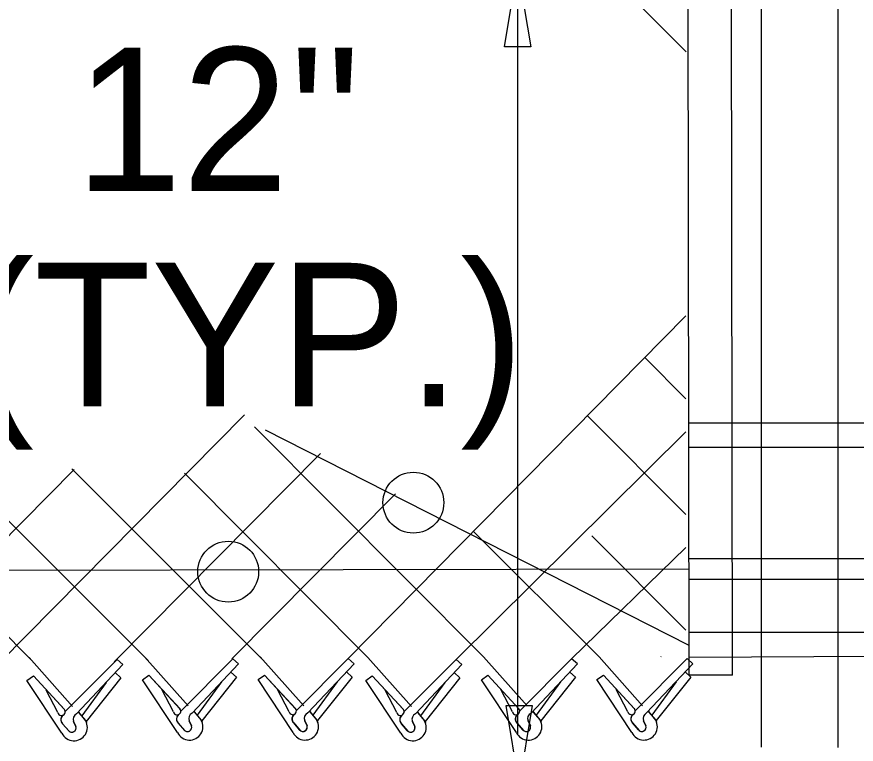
# Model space of a CAD drawing. Extents: x 0 to 2.85, y -0.1 to 1.83.
# Drawn here: x 1.4399 to 1.4984, y 1.2843 to 1.335 of the extents above; entities that cross this region are included whole.
import ezdxf

# ---------------------------------------------------------------- set-up
doc = ezdxf.new("R2010")
doc.units = 0
for name, color, linetype in [('CT_Dimensions', 7, 'Continuous'), ('sb_Chainlink Fence', 7, 'Continuous'), ('sb_Existing Structural Steel', 7, 'Continuous')]:
    doc.layers.add(name, color=color, linetype=linetype)

msp = doc.modelspace()

# ---------------------------------------------------------------- linework, layer by layer
at = {"layer": 'CT_Dimensions'}
msp.add_line((1.4747966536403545, 1.284965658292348), (1.4747966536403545, 1.3382982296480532), dxfattribs=at)
for points in [[(1.4738753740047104, 1.3328919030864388), (1.4747914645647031, 1.3383884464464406), (1.475707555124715, 1.3328919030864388)], [(1.475816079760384, 1.287000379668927), (1.4748999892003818, 1.2815038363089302), (1.4739838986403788, 1.287000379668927)]]:
    msp.add_lwpolyline(points, close=True, dxfattribs=at)
at = {"layer": 'sb_Chainlink Fence'}
for p, q in [((1.3344004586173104, 1.396609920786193), (1.440911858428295, 1.2901536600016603)), ((1.342453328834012, 1.396604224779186), (1.4490435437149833, 1.2901329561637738)), ((1.4225440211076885, 1.3967284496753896), (1.4865294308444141, 1.3325419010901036)), ((1.4629674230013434, 1.290232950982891), (1.4865249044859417, 1.3141334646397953)), ((1.4836628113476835, 1.3112314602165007), (1.4865234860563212, 1.308364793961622)), ((1.438677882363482, 1.2899809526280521), (1.4557632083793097, 1.3072407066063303)), ((1.4796692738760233, 1.3071721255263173), (1.4865215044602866, 1.3003057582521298)), ((1.4564583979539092, 1.3064029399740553), (1.4724141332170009, 1.290376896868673)), ((1.4705014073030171, 1.2902051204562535), (1.4865229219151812, 1.3060704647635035)), ((1.446679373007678, 1.290023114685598), (1.4610548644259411, 1.3045381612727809)), ((1.4305045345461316, 1.289947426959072), (1.4438889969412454, 1.3034297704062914)), ((1.4437206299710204, 1.3034716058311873), (1.4569878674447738, 1.2902099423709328)), ((1.4515859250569, 1.303172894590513), (1.4644234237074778, 1.2902763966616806)), ((1.45488483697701, 1.2902329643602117), (1.4662835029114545, 1.3017474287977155)), ((1.4717100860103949, 1.2991035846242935), (1.4804670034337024, 1.290382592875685)), ((1.4799535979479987, 1.2988153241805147), (1.4865195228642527, 1.2922467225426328)), ((1.4785581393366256, 1.2902498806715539), (1.4865209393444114, 1.2980074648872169)), ((1.440739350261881, 1.2903321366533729), (1.443774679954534, 1.2869144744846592)), ((1.4432560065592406, 1.2865623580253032), (1.446883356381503, 1.2902051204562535)), ((1.4472791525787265, 1.2898464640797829), (1.446883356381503, 1.2902051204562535)), ((1.4487960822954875, 1.290376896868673), (1.4518314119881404, 1.286959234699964)), ((1.4513127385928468, 1.2866071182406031), (1.4549400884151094, 1.2902498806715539)), ((1.455335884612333, 1.289891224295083), (1.4549400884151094, 1.2902498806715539)), ((1.4568489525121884, 1.290382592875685), (1.459884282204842, 1.2869649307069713)), ((1.4593656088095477, 1.2866128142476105), (1.4629929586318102, 1.2902555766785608)), ((1.4633887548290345, 1.2898969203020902), (1.4629929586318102, 1.2902555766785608)), ((1.464357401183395, 1.2903321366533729), (1.467392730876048, 1.2869144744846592)), ((1.4668740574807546, 1.2865623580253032), (1.4705014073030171, 1.2902051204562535)), ((1.4708972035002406, 1.2898464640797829), (1.4705014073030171, 1.2902051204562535)), ((1.4724141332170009, 1.290376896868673), (1.4754494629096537, 1.286959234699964)), ((1.474930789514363, 1.2866071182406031), (1.4785581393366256, 1.2902498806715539)), ((1.4789539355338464, 1.289891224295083), (1.4785581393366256, 1.2902498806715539)), ((1.4804670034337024, 1.290382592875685), (1.4835023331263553, 1.2869649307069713)), ((1.4829836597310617, 1.2866128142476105), (1.4866110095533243, 1.2902555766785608)), ((1.4847671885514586, 1.2903866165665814), (1.4847897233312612, 1.2904008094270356)), ((1.4440537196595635, 1.2864198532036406), (1.4472791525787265, 1.2898464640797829)), ((1.452110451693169, 1.2864646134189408), (1.455335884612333, 1.289891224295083)), ((1.4601633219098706, 1.286470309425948), (1.4633887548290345, 1.2898969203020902)), ((1.467671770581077, 1.2864198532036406), (1.4708972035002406, 1.2898464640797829)), ((1.4757285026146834, 1.2864646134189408), (1.4789539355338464, 1.289891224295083)), ((1.483781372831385, 1.286470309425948), (1.4870068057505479, 1.2898969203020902)), ((1.4405952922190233, 1.2887445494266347), (1.44104125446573, 1.2890492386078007)), ((1.44104125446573, 1.2890492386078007), (1.4431972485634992, 1.286725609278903)), ((1.44104125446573, 1.2890492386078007), (1.4432110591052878, 1.2867118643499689)), ((1.447144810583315, 1.2889204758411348), (1.4447319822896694, 1.285885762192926)), ((1.447144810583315, 1.2889204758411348), (1.446749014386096, 1.2892791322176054)), ((1.4486520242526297, 1.288789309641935), (1.4490979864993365, 1.289093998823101)), ((1.4490979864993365, 1.289093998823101), (1.4512539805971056, 1.2867703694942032)), ((1.4490979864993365, 1.289093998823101), (1.4512677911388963, 1.2867566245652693)), ((1.4552015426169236, 1.2889652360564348), (1.4527887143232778, 1.2859305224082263)), ((1.4552015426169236, 1.2889652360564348), (1.4548057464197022, 1.2893238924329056)), ((1.4567048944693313, 1.2887950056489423), (1.4571508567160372, 1.2890996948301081)), ((1.4571508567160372, 1.2890996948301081), (1.4593068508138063, 1.2867760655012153)), ((1.4571508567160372, 1.2890996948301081), (1.459320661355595, 1.2867623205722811)), ((1.4632544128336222, 1.2889709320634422), (1.4608415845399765, 1.2859362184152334)), ((1.4632544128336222, 1.2889709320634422), (1.462858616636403, 1.2893295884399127)), ((1.4642133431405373, 1.2887445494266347), (1.464659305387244, 1.2890492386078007)), ((1.464659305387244, 1.2890492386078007), (1.4668152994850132, 1.286725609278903)), ((1.464659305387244, 1.2890492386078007), (1.4668291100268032, 1.2867118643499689)), ((1.4707628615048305, 1.2889204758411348), (1.4683500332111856, 1.285885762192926)), ((1.4707628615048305, 1.2889204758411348), (1.47036706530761, 1.2892791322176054)), ((1.472270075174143, 1.288789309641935), (1.4727160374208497, 1.289093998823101)), ((1.4727160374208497, 1.289093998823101), (1.474872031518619, 1.2867703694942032)), ((1.4727160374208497, 1.289093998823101), (1.4748858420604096, 1.2867566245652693)), ((1.478819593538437, 1.2889652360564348), (1.4764067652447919, 1.2859305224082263)), ((1.478819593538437, 1.2889652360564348), (1.4784237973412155, 1.2893238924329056)), ((1.4803229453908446, 1.2887950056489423), (1.4807689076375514, 1.2890996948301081)), ((1.4807689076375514, 1.2890996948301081), (1.4829249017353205, 1.2867760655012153)), ((1.4807689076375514, 1.2890996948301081), (1.4829387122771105, 1.2867623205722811)), ((1.4868724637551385, 1.2889709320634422), (1.4844596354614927, 1.2859362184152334)), ((1.4430317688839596, 1.2850556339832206), (1.4405952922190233, 1.2887445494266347)), ((1.4461057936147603, 1.2885884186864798), (1.4444087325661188, 1.2862784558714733)), ((1.4510885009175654, 1.2851003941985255), (1.4486520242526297, 1.288789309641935)), ((1.4541625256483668, 1.2886331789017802), (1.4524654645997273, 1.2863232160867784)), ((1.459141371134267, 1.2851060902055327), (1.4567048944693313, 1.2887950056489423)), ((1.4622153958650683, 1.2886388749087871), (1.460518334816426, 1.2863289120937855)), ((1.466649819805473, 1.2850556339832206), (1.4642133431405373, 1.2887445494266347)), ((1.4697238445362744, 1.2885884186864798), (1.468026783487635, 1.2862784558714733)), ((1.4747065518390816, 1.2851003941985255), (1.472270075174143, 1.288789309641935)), ((1.4777805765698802, 1.2886331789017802), (1.4760835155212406, 1.2863232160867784)), ((1.4827594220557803, 1.2851060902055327), (1.4803229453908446, 1.2887950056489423)), ((1.4858334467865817, 1.2886388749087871), (1.4841363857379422, 1.2863289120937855)), ((1.442754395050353, 1.2865111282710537), (1.441942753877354, 1.288062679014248)), ((1.4508111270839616, 1.286555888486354), (1.4499994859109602, 1.2881074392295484)), ((1.4588639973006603, 1.2865615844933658), (1.458052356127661, 1.2881131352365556)), ((1.4663724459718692, 1.2865111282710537), (1.465560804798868, 1.288062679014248)), ((1.474429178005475, 1.286555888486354), (1.4736175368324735, 1.2881074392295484)), ((1.4824820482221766, 1.2865615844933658), (1.481670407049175, 1.2881131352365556)), ((1.4522455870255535, 1.2865601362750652), (1.4527407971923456, 1.2859739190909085)), ((1.4522521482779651, 1.2865512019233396), (1.4527432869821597, 1.2859718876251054)), ((1.460298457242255, 1.2865658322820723), (1.460793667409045, 1.2859796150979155)), ((1.4603050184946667, 1.286556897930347), (1.4607961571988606, 1.2859775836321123)), ((1.4758636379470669, 1.2865601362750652), (1.4763588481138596, 1.2859739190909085)), ((1.4758701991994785, 1.2865512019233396), (1.476361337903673, 1.2859718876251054)), ((1.4839165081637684, 1.2865658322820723), (1.4844117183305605, 1.2859796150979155)), ((1.48392306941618, 1.286556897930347), (1.4844142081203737, 1.2859775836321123)), ((1.4441888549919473, 1.286515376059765), (1.4446840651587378, 1.2859291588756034)), ((1.4441954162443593, 1.2865064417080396), (1.4446865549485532, 1.285927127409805)), ((1.4527407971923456, 1.2859739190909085), (1.4527772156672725, 1.2859058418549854)), ((1.460793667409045, 1.2859796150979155), (1.460830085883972, 1.2859115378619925)), ((1.4678069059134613, 1.286515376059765), (1.4683021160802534, 1.2859291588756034)), ((1.4678134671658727, 1.2865064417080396), (1.4683046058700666, 1.285927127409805)), ((1.4763588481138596, 1.2859739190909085), (1.4763952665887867, 1.2859058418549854)), ((1.4844117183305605, 1.2859796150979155), (1.4844481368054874, 1.2859115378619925)), ((1.4434833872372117, 1.2852406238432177), (1.4430793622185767, 1.2857243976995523)), ((1.4430793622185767, 1.2857243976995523), (1.443524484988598, 1.285197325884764)), ((1.4440054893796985, 1.2855261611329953), (1.4438419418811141, 1.285880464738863)), ((1.4438425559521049, 1.2858679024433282), (1.4440051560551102, 1.2855341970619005)), ((1.4446840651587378, 1.2859291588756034), (1.4447204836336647, 1.2858610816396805)), ((1.4447204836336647, 1.2858610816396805), (1.4447515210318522, 1.2857882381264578)), ((1.4515401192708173, 1.2852853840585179), (1.451136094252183, 1.2857691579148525)), ((1.451136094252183, 1.2857691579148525), (1.4515812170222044, 1.2852420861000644)), ((1.452062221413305, 1.2855709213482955), (1.4518986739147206, 1.285925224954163)), ((1.4518992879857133, 1.2859126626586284), (1.4520618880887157, 1.2855789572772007)), ((1.4527772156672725, 1.2859058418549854), (1.4528082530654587, 1.2858329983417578)), ((1.4595929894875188, 1.2852910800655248), (1.4591889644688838, 1.2857748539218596)), ((1.4591889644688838, 1.2857748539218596), (1.459634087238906, 1.2852477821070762)), ((1.4601150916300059, 1.2855766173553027), (1.4599515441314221, 1.2859309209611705)), ((1.459952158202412, 1.2859183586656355), (1.4601147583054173, 1.2855846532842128)), ((1.460830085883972, 1.2859115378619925), (1.4608611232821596, 1.2858386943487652)), ((1.4671014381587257, 1.2852406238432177), (1.4666974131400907, 1.2857243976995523)), ((1.4666974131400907, 1.2857243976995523), (1.467142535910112, 1.285197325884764)), ((1.467623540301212, 1.2855261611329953), (1.4674599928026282, 1.285880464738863)), ((1.4674606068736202, 1.2858679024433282), (1.4676232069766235, 1.2855341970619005)), ((1.4683021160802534, 1.2859291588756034), (1.4683385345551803, 1.2858610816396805)), ((1.4683385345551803, 1.2858610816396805), (1.4683695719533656, 1.2857882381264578)), ((1.4751581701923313, 1.2852853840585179), (1.4747541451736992, 1.2857691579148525)), ((1.4747541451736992, 1.2857691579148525), (1.4751992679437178, 1.2852420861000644)), ((1.4756802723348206, 1.2855709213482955), (1.475516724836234, 1.285925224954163)), ((1.4755173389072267, 1.2859126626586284), (1.47567993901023, 1.2855789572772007)), ((1.4763952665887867, 1.2859058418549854), (1.476426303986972, 1.2858329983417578)), ((1.4832110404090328, 1.2852910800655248), (1.4828070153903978, 1.2857748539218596)), ((1.4828070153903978, 1.2857748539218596), (1.4832521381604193, 1.2852477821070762)), ((1.4837331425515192, 1.2855766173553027), (1.4835695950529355, 1.2859309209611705)), ((1.4835702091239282, 1.2859183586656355), (1.4837328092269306, 1.2855846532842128)), ((1.4844481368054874, 1.2859115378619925), (1.484479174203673, 1.2858386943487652))]:
    msp.add_line(p, q, dxfattribs=at)
for centre, radius, start, end in [((1.4430063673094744, 1.286555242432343), 0.00025580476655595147, 189.9304409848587, 40.97853800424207), ((1.4510630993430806, 1.2866000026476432), 0.00025580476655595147, 189.9304409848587, 40.97853800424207), ((1.4591159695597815, 1.2866056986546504), 0.00025580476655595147, 189.9304409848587, 40.97853800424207), ((1.4666244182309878, 1.286555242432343), 0.00025580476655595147, 189.9304409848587, 40.97853800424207), ((1.4746811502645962, 1.2866000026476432), 0.00025580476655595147, 189.9304409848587, 40.97853800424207), ((1.4827340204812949, 1.2866056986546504), 0.00025580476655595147, 189.9304409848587, 40.97853800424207), ((1.4433388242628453, 1.28600769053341), 0.0003843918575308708, 126.9947472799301, 219.79833989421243), ((1.4433493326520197, 1.2860072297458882), 0.0003909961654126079, 127.7656421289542, 226.33281459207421), ((1.4442296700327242, 1.2860397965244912), 0.00041880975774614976, 114.84216649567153, 203.51671506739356), ((1.4513955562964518, 1.28605245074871), 0.0003843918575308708, 126.9947472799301, 219.79833989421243), ((1.4514060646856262, 1.2860519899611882), 0.0003909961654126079, 127.7656421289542, 226.33281459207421), ((1.4519269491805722, 1.2855151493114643), 0.0009354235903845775, 206.32021657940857, 29.22686940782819), ((1.4522864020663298, 1.2860845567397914), 0.00041880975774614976, 114.84216649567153, 203.51671506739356), ((1.4594484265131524, 1.286058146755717), 0.0003843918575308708, 126.9947472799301, 219.79833989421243), ((1.4594589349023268, 1.2860576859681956), 0.0003909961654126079, 127.7656421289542, 226.33281459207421), ((1.459979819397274, 1.2855208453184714), 0.0009354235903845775, 206.32021657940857, 29.22686940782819), ((1.4603392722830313, 1.2860902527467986), 0.00041880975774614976, 114.84216649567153, 203.51671506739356), ((1.4669568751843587, 1.28600769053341), 0.0003843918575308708, 126.9947472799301, 219.79833989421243), ((1.4669673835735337, 1.2860072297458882), 0.0003909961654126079, 127.7656421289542, 226.33281459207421), ((1.4678477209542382, 1.2860397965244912), 0.00041880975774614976, 114.84216649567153, 203.51671506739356), ((1.4750136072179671, 1.28605245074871), 0.0003843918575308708, 126.9947472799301, 219.79833989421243), ((1.4750241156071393, 1.2860519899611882), 0.0003909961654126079, 127.7656421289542, 226.33281459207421), ((1.4755450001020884, 1.2855151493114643), 0.0009354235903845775, 206.32021657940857, 29.22686940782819), ((1.4759044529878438, 1.2860845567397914), 0.00041880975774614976, 114.84216649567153, 203.51671506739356), ((1.4830664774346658, 1.286058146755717), 0.0003843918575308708, 126.9947472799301, 219.79833989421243), ((1.483076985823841, 1.2860576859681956), 0.0003909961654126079, 127.7656421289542, 226.33281459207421), ((1.483597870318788, 1.2855208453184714), 0.0009354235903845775, 206.32021657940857, 29.22686940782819), ((1.4839573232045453, 1.2860902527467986), 0.00041880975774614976, 114.84216649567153, 203.51671506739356), ((1.4438702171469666, 1.2854703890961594), 0.0009354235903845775, 206.32021657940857, 29.22686940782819), ((1.443716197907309, 1.2854350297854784), 0.00030330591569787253, 219.86319118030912, 17.48524419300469), ((1.4437172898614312, 1.28543358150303), 0.00030494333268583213, 230.78260140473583, 19.265642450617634), ((1.4517729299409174, 1.2854797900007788), 0.00030330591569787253, 219.86319118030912, 17.48524419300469), ((1.4517740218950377, 1.2854783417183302), 0.00030494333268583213, 230.78260140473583, 19.265642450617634), ((1.459825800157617, 1.2854854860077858), 0.00030330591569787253, 219.86319118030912, 17.48524419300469), ((1.4598268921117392, 1.2854840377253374), 0.00030494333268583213, 230.78260140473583, 19.265642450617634), ((1.46748826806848, 1.2854703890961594), 0.0009354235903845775, 206.32021657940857, 29.22686940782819), ((1.4673342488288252, 1.2854350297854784), 0.00030330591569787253, 219.86319118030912, 17.48524419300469), ((1.4673353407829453, 1.28543358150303), 0.00030494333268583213, 230.78260140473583, 19.265642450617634), ((1.4753909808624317, 1.2854797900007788), 0.00030330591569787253, 219.86319118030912, 17.48524419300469), ((1.475392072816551, 1.2854783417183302), 0.00030494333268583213, 230.78260140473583, 19.265642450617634), ((1.4834438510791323, 1.2854854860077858), 0.00030330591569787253, 219.86319118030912, 17.48524419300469), ((1.4834449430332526, 1.2854840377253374), 0.00030494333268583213, 230.78260140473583, 19.265642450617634)]:
    msp.add_arc(centre, radius, start, end, dxfattribs=at)
at = {"layer": 'sb_Existing Structural Steel'}
for p, q in [((1.4917799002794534, 1.2840836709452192), (1.4917799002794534, 1.4119727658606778)), ((1.4971228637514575, 1.284065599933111), (1.4971228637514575, 1.4119727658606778)), ((1.4867533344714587, 1.2890967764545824), (1.4865777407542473, 1.4040688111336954)), ((1.4897695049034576, 1.2890967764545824), (1.4895939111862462, 1.4040688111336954)), ((1.5021033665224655, 1.3066688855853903), (1.4867615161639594, 1.3066715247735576)), ((1.4571953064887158, 1.3062023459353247), (1.4867339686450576, 1.29119140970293)), ((1.5022187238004, 1.3049786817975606), (1.4867240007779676, 1.3049584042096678)), ((1.5021973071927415, 1.2972213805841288), (1.4867336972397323, 1.2972213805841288)), ((1.065275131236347, 1.2958066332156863), (1.486720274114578, 1.29650651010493)), ((1.5021653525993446, 1.2957617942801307), (1.4867726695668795, 1.2957617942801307)), ((1.5021670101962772, 1.2920771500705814), (1.486772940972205, 1.2920771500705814)), ((1.4870068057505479, 1.2898969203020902), (1.4866110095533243, 1.2902555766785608)), ((1.5022320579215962, 1.2904200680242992), (1.486772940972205, 1.2903336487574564)), ((1.4868724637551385, 1.2889709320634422), (1.486476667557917, 1.2893295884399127)), ((1.4897695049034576, 1.2890967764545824), (1.4867533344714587, 1.2890967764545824))]:
    msp.add_line(p, q, dxfattribs=at)
for centre in [(1.4675277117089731, 1.3011239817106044), (1.454622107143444, 1.2963189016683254)]:
    msp.add_circle(centre, 0.0021204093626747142, dxfattribs=at)

# ---------------------------------------------------------------- texts
at = {"layer": 'CT_Dimensions'}
for s, p in [("12'' ", (1.4439562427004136, 1.3228363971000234)), ('(TYP.)', (1.4366323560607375, 1.3078363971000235))]:
    msp.add_text(s, height=0.01, dxfattribs=at).set_placement(p)

doc.saveas('drawing.dxf')
